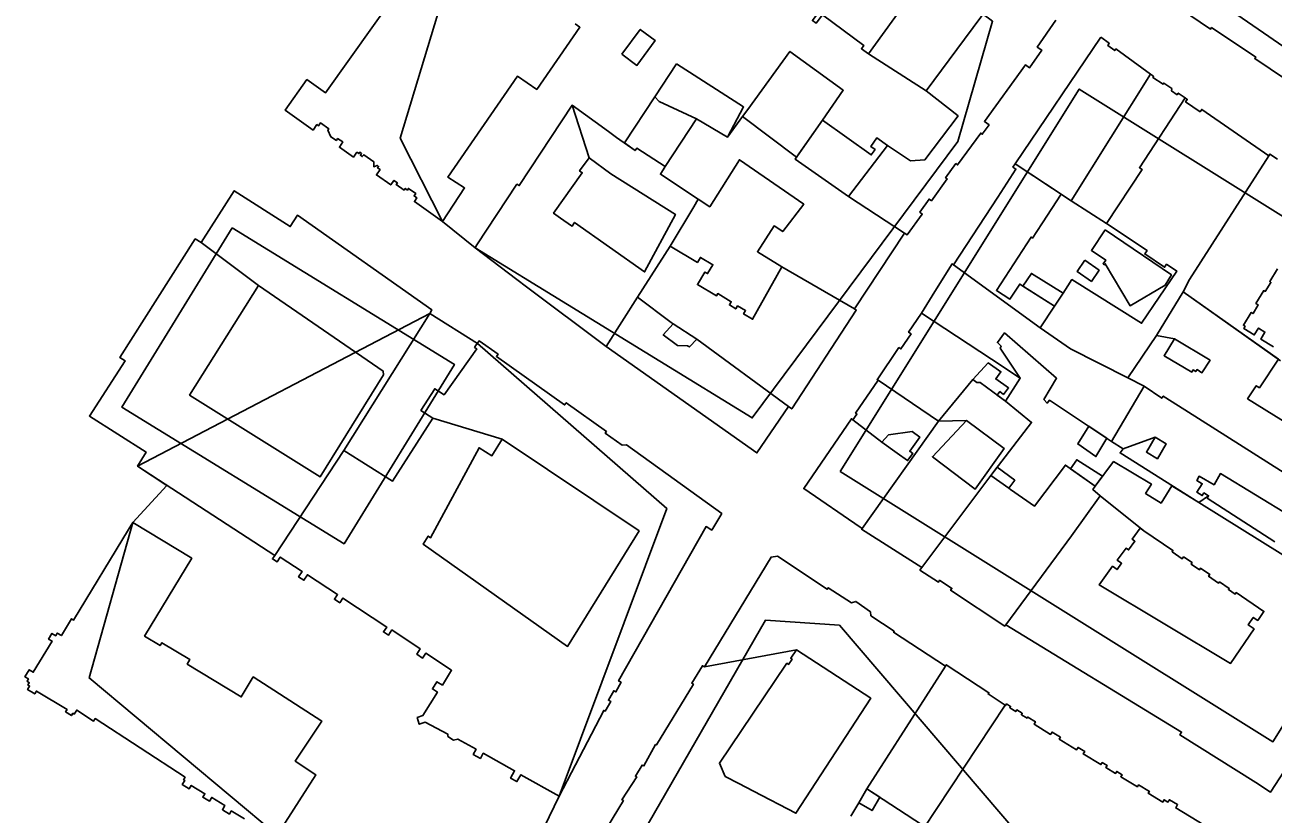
# Model space of a CAD drawing. Extents: x -293619 to -291580, y 30940 to 32770.
# Drawn here: x -291647.39 to -291642, y 30973.37 to 30976.78 of the extents above; entities that cross this region are included whole.
import ezdxf

# ---------------------------------------------------------------- set-up
doc = ezdxf.new("R2010")
doc.units = 0
doc.layers.add('RAMKA_I_OPISY', color=7, linetype='Continuous')

msp = doc.modelspace()

# ---------------------------------------------------------------- linework, layer by layer
at = {"layer": 'RAMKA_I_OPISY'}
for points in [[(-291641.2522, 30978.4836), (-291640.1763, 30978.0335), (-291639.5798, 30977.5081), (-291640.5739, 30975.9318), (-291641.2129, 30976.1732), (-291642.4485, 30977.0252), (-291641.9372, 30977.7211)], [(-291645.3824, 30977.6199), (-291645.4243, 30977.4263), (-291645.768, 30976.2903), (-291645.5842, 30975.9308), (-291645.4446, 30975.8164), (-291644.2485, 30975.0832), (-291643.3609, 30976.2761), (-291643.2118, 30976.7945), (-291645.0366, 30978.1507), (-291645.2772, 30977.78)], [(-291641.6055, 30977.0093), (-291641.7273, 30977.1006), (-291641.8534, 30976.9503), (-291641.9064, 30976.9948), (-291641.9458, 30976.9479), (-291642.0606, 30977.0325), (-291641.8569, 30977.299), (-291641.9147, 30977.341), (-291641.9756, 30977.3851), (-291642.1682, 30977.5252), (-291642.5212, 30977.041), (-291642.5291, 30977.0469), (-291642.5902, 30976.949), (-291642.5426, 30976.9233), (-291642.535, 30976.9374), (-291642.3935, 30976.8608), (-291642.4011, 30976.8473), (-291642.271, 30976.7607), (-291642.2669, 30976.7667), (-291642.0762, 30976.6398), (-291642.0803, 30976.6336), (-291641.9475, 30976.5451), (-291641.9442, 30976.5495)], [(-291643.6168, 30977.3045), (-291643.6117, 30977.3009), (-291643.6006, 30977.3177), (-291643.3763, 30977.1676), (-291643.3809, 30977.1611), (-291643.7466, 30976.6542), (-291643.7774, 30976.6754), (-291643.7672, 30976.6903), (-291643.9457, 30976.8226), (-291643.9729, 30976.7859), (-291643.9887, 30976.7975)], [(-291643.7466, 30976.6542), (-291643.3809, 30977.1611), (-291643.1469, 30977.0007), (-291643.1401, 30977.0107), (-291643.1242, 30976.9996), (-291643.1296, 30976.9918), (-291643.4978, 30976.494)], [(-291644.811, 30976.6522), (-291644.7316, 30976.7592), (-291644.6668, 30976.7111), (-291644.7461, 30976.6041)], [(-291642.7447, 30976.7264), (-291642.7081, 30976.6996), (-291642.7148, 30976.6903), (-291642.6844, 30976.6679), (-291642.6792, 30976.6753), (-291642.5307, 30976.5657), (-291642.8732, 30976.0193), (-291643.1145, 30976.1797)], [(-291644.0575, 30976.2086), (-291643.9457, 30976.3682), (-291643.8557, 30976.497), (-291644.0859, 30976.6644), (-291644.2682, 30976.4131), (-291644.2901, 30976.3831)], [(-291644.5755, 30976.6103), (-291644.286, 30976.4246), (-291644.3547, 30976.2944), (-291644.4895, 30976.3736), (-291644.6504, 30976.4475), (-291644.6691, 30976.4686)], [(-291642.5307, 30976.5657), (-291642.5169, 30976.5568), (-291642.5199, 30976.5523), (-291642.4759, 30976.5228), (-291642.4728, 30976.5273), (-291642.4382, 30976.504), (-291642.4392, 30976.4938), (-291642.4157, 30976.4773), (-291642.4106, 30976.4848), (-291642.3811, 30976.464), (-291642.578, 30976.1624), (-291642.5669, 30976.1553), (-291642.7195, 30975.9213), (-291642.8732, 30976.0193)], [(-291643.8686, 30974.8525), (-291642.0023, 30973.6861), (-291640.9715, 30975.3353), (-291642.8378, 30976.5017)], [(-291644.6691, 30976.4686), (-291644.6504, 30976.4475), (-291644.4895, 30976.3736), (-291644.6235, 30976.1676), (-291644.7462, 30976.2474), (-291644.7543, 30976.2362), (-291644.8001, 30976.2703)], [(-291642.7195, 30975.9213), (-291642.5453, 30975.8047), (-291642.5548, 30975.7904), (-291642.4693, 30975.7333), (-291642.4609, 30975.746), (-291642.4171, 30975.7168), (-291642.5686, 30975.4912), (-291642.8691, 30975.6798), (-291642.8864, 30975.6533), (-291642.9075, 30975.6211), (-291642.944, 30975.5653), (-291643.0057, 30975.4712), (-291642.8759, 30975.3811), (-291642.6286, 30975.2562), (-291642.505, 30975.439), (-291642.3895, 30975.6265), (-291642.3613, 30975.6798), (-291642.0202, 30976.2138), (-291642.3094, 30976.4139), (-291642.3163, 30976.4041), (-291642.3787, 30976.4473), (-291642.3716, 30976.4575), (-291642.3717, 30976.4575), (-291642.3811, 30976.464), (-291642.578, 30976.1624), (-291642.5669, 30976.1553)], [(-291644.8785, 30975.3906), (-291645.222, 30975.6489), (-291645.264, 30975.6806), (-291645.4446, 30975.8164), (-291645.4362, 30975.8291), (-291645.2636, 30976.0913), (-291645.2541, 30976.0851), (-291645.0257, 30976.432), (-291644.9526, 30976.2058), (-291644.8587, 30976.1363), (-291644.5798, 30975.9612), (-291644.7129, 30975.7126), (-291645.0148, 30975.9262), (-291645.0261, 30975.9102), (-291645.029, 30975.9122), (-291645.0753, 30975.9449), (-291645.1054, 30975.9662), (-291644.9821, 30976.1405), (-291644.9932, 30976.1484), (-291644.9526, 30976.2058), (-291645.0257, 30976.432), (-291644.8685, 30976.3186), (-291644.8337, 30976.2935), (-291644.7543, 30976.2362), (-291644.7462, 30976.2474), (-291644.6235, 30976.1676), (-291644.645, 30976.1345), (-291644.4813, 30976.0266), (-291644.5008, 30975.9942), (-291644.6033, 30975.8242), (-291644.7435, 30975.6038)], [(-291643.5914, 30975.88), (-291643.8072, 30975.5532), (-291644.1208, 30975.7344), (-291644.2265, 30975.7999), (-291644.1545, 30975.9115), (-291644.1167, 30975.8872), (-291644.0265, 30976.0046), (-291644.3041, 30976.197), (-291644.4322, 30975.9942), (-291644.4813, 30976.0266), (-291644.645, 30976.1345), (-291644.6235, 30976.1676), (-291644.4895, 30976.3736), (-291644.3547, 30976.2944), (-291644.2901, 30976.3831), (-291644.0575, 30976.2086), (-291644.0637, 30976.1997), (-291643.8329, 30976.0379)], [(-291644.0636, 30976.1997), (-291643.8329, 30976.0379), (-291643.6644, 30976.2589), (-291643.7103, 30976.2916), (-291643.737, 30976.2543), (-291643.7183, 30976.2409), (-291643.7349, 30976.2176), (-291643.9457, 30976.3682)], [(-291643.0057, 30975.4712), (-291643.3804, 30975.7433), (-291643.1896, 30976.0356), (-291643.1107, 30976.1564), (-291643.1239, 30976.1651), (-291643.1145, 30976.1797), (-291642.9164, 30976.0479), (-291642.9969, 30975.9244), (-291643.0213, 30975.887), (-291643.0394, 30975.8592), (-291643.0454, 30975.8631), (-291643.1951, 30975.6334), (-291643.1371, 30975.5955), (-291643.0946, 30975.6607), (-291642.944, 30975.5653)], [(-291645.6399, 30975.5342), (-291646.0111, 30974.9421), (-291646.3086, 30974.4898), (-291646.9005, 30974.8742), (-291646.864, 30974.9353), (-291647.1086, 30975.0906), (-291646.9535, 30975.3286), (-291646.9776, 30975.3441), (-291646.6514, 30975.8553), (-291646.6265, 30975.8394), (-291646.3791, 30975.6548), (-291645.8414, 30975.2848), (-291645.8396, 30975.2693), (-291646.1127, 30974.8294), (-291646.6761, 30975.1815), (-291646.3791, 30975.6548), (-291646.6265, 30975.8394), (-291646.4837, 30976.0631), (-291646.2416, 30975.9086), (-291646.2107, 30975.9573), (-291645.6307, 30975.5491)], [(-291646.4922, 30975.9034), (-291646.968, 30975.1293), (-291646.0094, 30974.54), (-291645.5336, 30975.3141)], [(-291642.7263, 30975.8951), (-291642.785, 30975.8058), (-291642.7236, 30975.7642), (-291642.7349, 30975.7485), (-291642.7283, 30975.7437), (-291642.7253, 30975.748), (-291642.6186, 30975.5672), (-291642.4674, 30975.6554), (-291642.4401, 30975.7003)], [(-291643.8072, 30975.5532), (-291643.7999, 30975.5486), (-291644.0783, 30975.1222), (-291644.0923, 30975.1317), (-291644.4878, 30975.4231), (-291644.5896, 30975.4893), (-291644.5987, 30975.4953), (-291644.7435, 30975.6038), (-291644.6033, 30975.8242), (-291644.4852, 30975.7537), (-291644.4721, 30975.7755), (-291644.4185, 30975.7435), (-291644.4412, 30975.7054), (-291644.4527, 30975.7123), (-291644.4849, 30975.6584), (-291644.403, 30975.6095), (-291644.3973, 30975.6191), (-291644.3389, 30975.5842), (-291644.3472, 30975.5702), (-291644.3194, 30975.5536), (-291644.3118, 30975.5665), (-291644.2775, 30975.546), (-291644.286, 30975.5318), (-291644.2468, 30975.5084), (-291644.1208, 30975.7344)], [(-291643.0057, 30975.4712), (-291643.3804, 30975.7433), (-291643.386, 30975.7477), (-291643.4601, 30975.6282), (-291643.5178, 30975.5353), (-291643.2159, 30975.3365), (-291643.092, 30975.2548), (-291643.1795, 30975.3836), (-291643.1739, 30975.3922), (-291643.1907, 30975.4082), (-291643.1597, 30975.4496), (-291642.9353, 30975.254), (-291642.9904, 30975.1624), (-291642.9766, 30975.1464), (-291642.9657, 30975.1598), (-291642.6979, 30974.9813), (-291642.5583, 30975.2196), (-291642.6286, 30975.2562), (-291642.8759, 30975.3811)], [(-291642.8136, 30975.7634), (-291642.8461, 30975.7147), (-291642.7855, 30975.6722), (-291642.752, 30975.7198)], [(-291642.9075, 30975.6211), (-291642.944, 30975.5653), (-291643.0806, 30975.6519), (-291643.0441, 30975.7062)], [(-291644.0923, 30975.1317), (-291644.2284, 30974.9321), (-291644.8785, 30975.3906), (-291644.7435, 30975.6038), (-291644.5987, 30975.4953), (-291644.5896, 30975.4893), (-291644.6323, 30975.4412), (-291644.5714, 30975.3955), (-291644.5279, 30975.3937), (-291644.5186, 30975.3897), (-291644.4878, 30975.4231)], [(-291645.2775, 30973.0469), (-291645.0813, 30973.4516), (-291644.6177, 30974.6927), (-291645.4345, 30975.4047), (-291645.6399, 30975.5342), (-291646.9005, 30974.8742), (-291646.7739, 30974.7919), (-291646.9215, 30974.632), (-291647.11, 30973.9613), (-291646.2989, 30973.2836), (-291646.0422, 30973.1408)], [(-291643.4453, 30975.0687), (-291643.2962, 30975.2488), (-291643.231, 30975.32), (-291643.1758, 30975.2825), (-291643.1979, 30975.251), (-291643.1424, 30975.2122), (-291643.165, 30975.1844), (-291643.18, 30975.1966), (-291643.1921, 30975.1818), (-291643.1561, 30975.1553), (-291643.092, 30975.2548), (-291643.2159, 30975.3365), (-291643.5178, 30975.5353), (-291643.5738, 30975.4528), (-291643.563, 30975.4453), (-291643.6069, 30975.3808), (-291643.6154, 30975.3868), (-291643.7098, 30975.248), (-291643.7058, 30975.2453)], [(-291646.0111, 30974.9421), (-291645.801, 30974.81), (-291645.6264, 30975.0821), (-291645.3276, 30974.991), (-291645.3718, 30974.9198), (-291645.4268, 30974.9543), (-291645.6361, 30974.5658), (-291645.6462, 30974.5732), (-291645.6685, 30974.5388), (-291645.0449, 30974.0974), (-291644.7365, 30974.5955), (-291645.3276, 30974.991), (-291645.6264, 30975.0821), (-291645.6783, 30975.1155), (-291645.6184, 30975.2088), (-291645.5783, 30975.1831), (-291645.4374, 30975.3807), (-291645.4468, 30975.3874), (-291645.4422, 30975.3938), (-291645.4268, 30975.4155), (-291645.3454, 30975.3576), (-291645.352, 30975.3483), (-291645.0582, 30975.1389), (-291645.0513, 30975.1485), (-291644.8774, 30975.0243), (-291644.8825, 30975.0172), (-291644.8097, 30974.9653), (-291644.7911, 30974.9667), (-291644.3799, 30974.67), (-291644.4229, 30974.5993), (-291644.4478, 30974.6145), (-291644.8253, 30973.9485), (-291644.8146, 30973.9425), (-291644.8369, 30973.9012), (-291644.8457, 30973.9062), (-291644.8689, 30973.8653), (-291644.8592, 30973.8598), (-291644.8831, 30973.8176), (-291644.8893, 30973.8211), (-291645.0813, 30973.4516), (-291645.2469, 30973.5438), (-291645.2637, 30973.5138), (-291645.2915, 30973.5292), (-291645.2737, 30973.5611), (-291645.4089, 30973.6366), (-291645.4214, 30973.6141), (-291645.4522, 30973.6315), (-291645.44, 30973.6536), (-291645.519, 30973.6977), (-291645.5377, 30973.6929), (-291645.5626, 30973.7086), (-291645.5626, 30973.7191), (-291645.6592, 30973.7708), (-291645.6854, 30973.7616), (-291645.6935, 30973.7905), (-291645.6697, 30973.7997), (-291645.6067, 30973.9003), (-291645.6286, 30973.9141), (-291645.6091, 30973.945), (-291645.5856, 30973.9304), (-291645.5455, 30973.9945), (-291645.6564, 30974.0683), (-291645.6708, 30974.047), (-291645.6962, 30974.064), (-291645.6811, 30974.0867), (-291645.8033, 30974.1682), (-291645.8185, 30974.1452), (-291645.8396, 30974.1595), (-291645.8255, 30974.1806), (-291646.0146, 30974.3056), (-291646.0279, 30974.2856), (-291646.0509, 30974.3007), (-291646.0379, 30974.3207), (-291646.1674, 30974.4065), (-291646.1831, 30974.3827), (-291646.2056, 30974.3973), (-291646.1902, 30974.4203), (-291646.2846, 30974.4828), (-291646.2986, 30974.4617), (-291646.3184, 30974.4749), (-291646.3086, 30974.4898)], [(-291643.2193, 30974.8347), (-291643.5172, 30974.437), (-291643.7769, 30974.6026), (-291643.7745, 30974.6058), (-291643.4453, 30975.0687), (-291643.3237, 30975.0721), (-291643.1612, 30974.9507), (-291643.2873, 30974.7752), (-291643.471, 30974.9158), (-291643.3237, 30975.0721), (-291643.4453, 30975.0687), (-291643.2962, 30975.2488), (-291643.2798, 30975.2356), (-291643.2657, 30975.2362), (-291643.1561, 30975.1553), (-291643.0436, 30975.0635)], [(-291643.7745, 30974.6058), (-291643.7832, 30974.6118), (-291644.0266, 30974.7784), (-291643.8208, 30975.0795), (-291643.814, 30975.0749), (-291643.6888, 30974.978), (-291643.6232, 30974.9312), (-291643.5782, 30974.8992), (-291643.5562, 30974.93), (-291643.5689, 30974.9391), (-291643.5255, 30975.0001), (-291643.5592, 30975.0241), (-291643.6602, 30975.0104), (-291643.6888, 30974.978), (-291643.814, 30975.0749), (-291643.797, 30975.0998), (-291643.8026, 30975.1039), (-291643.7058, 30975.2453), (-291643.4453, 30975.0687)], [(-291642.7968, 30975.0473), (-291642.7186, 30974.995), (-291642.7656, 30974.916), (-291642.844, 30974.9706)], [(-291643.1548, 30974.1906), (-291643.1588, 30974.1852), (-291643.3925, 30974.3394), (-291643.3869, 30974.3476), (-291643.44, 30974.3826), (-291643.4456, 30974.3743), (-291643.5251, 30974.4268), (-291643.5172, 30974.437), (-291643.2193, 30974.8347), (-291643.1413, 30974.7796), (-291643.1337, 30974.7742), (-291643.0314, 30974.7019), (-291642.8977, 30974.8792), (-291642.7688, 30974.7889), (-291642.7796, 30974.7746), (-291642.7476, 30974.747), (-291642.871, 30974.575)], [(-291642.7369, 30974.8315), (-291642.7688, 30974.7889), (-291642.8758, 30974.864), (-291642.8481, 30974.9027)], [(-291643.1413, 30974.7796), (-291643.2193, 30974.8347), (-291643.1914, 30974.871), (-291643.1156, 30974.8142)], [(-291644.9058, 30972.3235), (-291644.5198, 30972.1337), (-291643.4674, 30972.2146), (-291642.9135, 30973.0667), (-291643.8721, 30974.1886), (-291644.1916, 30974.2099), (-291645.1005, 30972.6335)], [(-291643.4147, 30974.0126), (-291643.4112, 30974.018), (-291643.2273, 30973.8976), (-291643.231, 30973.892), (-291643.1577, 30973.8438), (-291643.5105, 30973.3085), (-291643.5209, 30973.3152), (-291643.5134, 30973.3266), (-291643.7537, 30973.4824)], [(-291643.6982, 30973.4464), (-291643.7537, 30973.4824), (-291643.7888, 30973.4221), (-291643.7318, 30973.3888)]]:
    msp.add_lwpolyline(points, close=True, dxfattribs=at)
for points in [[(-291642.9392, 30976.7991), (-291643.019, 30976.6831), (-291642.9998, 30976.6698), (-291643.052, 30976.5938), (-291643.0698, 30976.606), (-291643.247, 30976.3623), (-291643.2264, 30976.3474), (-291643.2559, 30976.3068), (-291643.2627, 30976.3117), (-291643.3625, 30976.1745), (-291643.37, 30976.1802), (-291643.4143, 30976.1193), (-291643.4071, 30976.1139), (-291643.4756, 30976.0198), (-291643.4853, 30976.0271), (-291643.5261, 30975.971), (-291643.5151, 30975.9627), (-291643.5805, 30975.8729), (-291643.5914, 30975.88), (-291643.8329, 30976.0379), (-291643.6644, 30976.2589), (-291643.5661, 30976.1921), (-291643.5038, 30976.1965), (-291643.3603, 30976.3861), (-291643.4978, 30976.494), (-291643.1296, 30976.9918)], [(-291645.7796, 30976.9234), (-291646.0894, 30976.4858), (-291646.17, 30976.5429), (-291646.2637, 30976.4104), (-291646.1431, 30976.3249), (-291646.1264, 30976.3486), (-291646.1197, 30976.3438), (-291646.1114, 30976.3555), (-291646.076, 30976.3304), (-291646.0801, 30976.3245), (-291646.0671, 30976.2952), (-291646.0428, 30976.2799), (-291646.0378, 30976.2879), (-291646.0153, 30976.2737), (-291646.0295, 30976.2511), (-291645.9689, 30976.2084), (-291645.9538, 30976.2294), (-291645.9457, 30976.2236), (-291645.9418, 30976.2291), (-291645.9338, 30976.2234), (-291645.9389, 30976.2162), (-291645.9308, 30976.2104), (-291645.9249, 30976.2187), (-291645.8818, 30976.1883), (-291645.8816, 30976.1669), (-291645.8663, 30976.172), (-291645.8656, 30976.1715), (-291645.8656, 30976.1715), (-291645.8604, 30976.168), (-291645.8649, 30976.1613), (-291645.8545, 30976.1542), (-291645.8699, 30976.1315), (-291645.8082, 30976.0882), (-291645.7943, 30976.1079), (-291645.7791, 30976.0972), (-291645.7843, 30976.0898), (-291645.7506, 30976.0661), (-291645.7459, 30976.0729), (-291645.7366, 30976.0663), (-291645.7318, 30976.0732), (-291645.7001, 30976.051), (-291645.7075, 30976.0405), (-291645.6953, 30976.032), (-291645.7062, 30976.0163), (-291645.5842, 30975.9308), (-291645.4895, 30976.075), (-291645.5626, 30976.1218), (-291645.2607, 30976.5576), (-291645.1782, 30976.5002), (-291644.9921, 30976.7686), (-291645.0126, 30976.7829)], [(-291641.9691, 30975.3297), (-291642.3895, 30975.6265), (-291642.3613, 30975.6798), (-291642.0202, 30976.2138), (-291642.0151, 30976.2216), (-291641.9829, 30976.2)], [(-291641.9819, 30975.7256), (-291642.0158, 30975.6709), (-291642.0109, 30975.6678), (-291642.0353, 30975.6285), (-291642.0413, 30975.6322), (-291642.0757, 30975.5767), (-291642.0652, 30975.5702), (-291642.088, 30975.5332), (-291642.0956, 30975.5379), (-291642.1296, 30975.483), (-291642.1222, 30975.4784), (-291642.1278, 30975.4693), (-291642.0823, 30975.4411), (-291642.0642, 30975.4704), (-291642.0363, 30975.4531), (-291642.0549, 30975.423), (-291642.0001, 30975.3891)], [(-291641.3637, 30974.4728), (-291642.3825, 30975.1179), (-291642.475, 30975.1769), (-291642.4815, 30975.1682), (-291642.5583, 30975.2196), (-291642.6286, 30975.2562), (-291642.505, 30975.439), (-291642.4261, 30975.424), (-291642.2735, 30975.3315), (-291642.3087, 30975.2776), (-291642.3296, 30975.2913), (-291642.3351, 30975.2829), (-291642.3464, 30975.2904), (-291642.3524, 30975.2811), (-291642.4713, 30975.351), (-291642.4261, 30975.424), (-291642.505, 30975.439), (-291642.3895, 30975.6265), (-291641.978, 30975.336), (-291642.0604, 30975.2129), (-291642.0741, 30975.222), (-291642.1114, 30975.1657), (-291641.7715, 30974.9534)], [(-291641.9262, 30974.6592), (-291642.2288, 30974.8431), (-291642.2558, 30974.795), (-291642.3206, 30974.8314), (-291642.3305, 30974.8136), (-291642.3068, 30974.7987), (-291642.3298, 30974.7623), (-291642.3073, 30974.748), (-291642.2999, 30974.7594), (-291642.2797, 30974.7469), (-291642.3221, 30974.7181), (-291642.6613, 30974.9321), (-291642.6486, 30974.9491), (-291642.5098, 30974.9994), (-291642.462, 30974.9708), (-291642.5001, 30974.907), (-291642.5479, 30974.9356), (-291642.5098, 30974.9994), (-291642.6486, 30974.9491), (-291642.6979, 30974.9813), (-291642.5583, 30975.2196), (-291642.4815, 30975.1682), (-291642.475, 30975.1769), (-291642.3825, 30975.1179), (-291641.3637, 30974.4728)], [(-291641.8222, 30973.76), (-291642.0127, 30973.4681), (-291642.0762, 30973.5095), (-291642.4033, 30973.7156), (-291642.396, 30973.7275), (-291643.1548, 30974.1906), (-291642.871, 30974.575), (-291642.7476, 30974.747), (-291642.5586, 30974.5965), (-291642.4335, 30974.5115), (-291642.4374, 30974.5058), (-291642.3931, 30974.4757), (-291642.3877, 30974.4837), (-291642.351, 30974.4588), (-291642.3553, 30974.4526), (-291642.3188, 30974.4279), (-291642.314, 30974.4349), (-291642.2743, 30974.4079), (-291642.2797, 30974.4), (-291642.2362, 30974.3703), (-291642.2325, 30974.3757), (-291642.191, 30974.3475), (-291642.1941, 30974.3429), (-291642.1647, 30974.3229), (-291642.1604, 30974.3293), (-291642.0412, 30974.2483), (-291642.0678, 30974.2092), (-291642.0868, 30974.2222), (-291642.1088, 30974.1897), (-291642.0835, 30974.1725), (-291642.1845, 30974.0239), (-291642.7517, 30974.3623), (-291642.694, 30974.4428), (-291642.6747, 30974.4289), (-291642.6553, 30974.4559), (-291642.6734, 30974.4688), (-291642.6358, 30974.5211), (-291642.6248, 30974.5132), (-291642.5974, 30974.5513), (-291642.6092, 30974.5598), (-291642.5746, 30974.608), (-291642.5586, 30974.5965), (-291642.7476, 30974.747), (-291642.7796, 30974.7746), (-291642.7688, 30974.7889), (-291642.6894, 30974.8947), (-291642.5261, 30974.7974), (-291642.5512, 30974.7574), (-291642.4847, 30974.7153), (-291642.4384, 30974.7901), (-291642.3221, 30974.7181), (-291641.5211, 30974.2187)], [(-291641.5211, 30974.2187), (-291642.3221, 30974.7181), (-291642.2797, 30974.7469), (-291642.2864, 30974.7373), (-291641.9939, 30974.5485)], [(-291646.4393, 30973.3528), (-291646.4961, 30973.3877), (-291646.5045, 30973.3742), (-291646.5343, 30973.3926), (-291646.5234, 30973.4105), (-291646.5808, 30973.4456), (-291646.5908, 30973.4291), (-291646.6192, 30973.4467), (-291646.6103, 30973.4613), (-291646.6687, 30973.4973), (-291646.6774, 30973.4835), (-291646.7077, 30973.5022), (-291646.6971, 30973.5192), (-291646.702, 30973.5222), (-291646.6955, 30973.5327), (-291647.0831, 30973.7857), (-291647.0902, 30973.7748), (-291647.1627, 30973.8222), (-291647.1737, 30973.8054), (-291647.1792, 30973.8092), (-291647.1858, 30973.7989), (-291647.2111, 30973.8154), (-291647.2049, 30973.8249), (-291647.3369, 30973.9047), (-291647.3444, 30973.8925), (-291647.3753, 30973.9112), (-291647.3661, 30973.9263), (-291647.3734, 30973.9309), (-291647.3677, 30973.9407), (-291647.3774, 30973.9466), (-291647.3712, 30973.9572), (-291647.3864, 30973.9664), (-291647.3682, 30973.9964), (-291647.3509, 30973.9858), (-291647.2695, 30974.1203), (-291647.2844, 30974.1292), (-291647.27, 30974.153), (-291647.2538, 30974.143), (-291647.2468, 30974.1549), (-291647.2292, 30974.1441), (-291647.1854, 30974.2163), (-291647.1764, 30974.2109), (-291646.9398, 30974.6018), (-291646.9215, 30974.632), (-291646.667, 30974.4779), (-291646.8705, 30974.1416), (-291646.8032, 30974.1009), (-291646.7957, 30974.1133), (-291646.6746, 30974.0401), (-291646.6863, 30974.0207), (-291646.4535, 30973.8797), (-291646.4013, 30973.9659), (-291646.1057, 30973.7751), (-291646.2203, 30973.6022), (-291646.1309, 30973.543), (-291646.2989, 30973.2836)], [(-291643.8226, 30973.3642), (-291643.7888, 30973.4221), (-291643.7537, 30973.4824), (-291643.4147, 30974.0126), (-291643.6384, 30974.1584), (-291643.6355, 30974.163), (-291643.7369, 30974.2293), (-291643.7388, 30974.2463), (-291643.8015, 30974.2915), (-291643.8205, 30974.285), (-291643.9206, 30974.3505), (-291643.9249, 30974.344), (-291644.1397, 30974.4868), (-291644.167, 30974.4824), (-291644.4548, 30974.0088), (-291644.0582, 30974.0818), (-291643.737, 30973.8737), (-291644.0603, 30973.3775), (-291644.2424, 30973.4724), (-291644.3064, 30973.5057), (-291644.3655, 30973.5365), (-291644.39, 30973.5942), (-291644.1019, 30974.02), (-291644.0987, 30974.0247), (-291644.0915, 30974.0198), (-291644.0765, 30974.0417), (-291644.0827, 30974.046), (-291644.0582, 30974.0818), (-291644.4548, 30974.0088), (-291644.4635, 30974.014), (-291644.5095, 30973.9382), (-291644.5024, 30973.9339), (-291644.6612, 30973.6726), (-291644.6653, 30973.6737), (-291644.7159, 30973.582), (-291644.7235, 30973.5855), (-291644.7524, 30973.5373), (-291644.7467, 30973.5343), (-291644.8106, 30973.4359), (-291644.8041, 30973.4318), (-291644.942, 30973.2049)], [(-291643.5105, 30973.3085), (-291643.1577, 30973.8438), (-291643.1553, 30973.8422), (-291643.151, 30973.8492), (-291643.1337, 30973.8384), (-291643.1375, 30973.8324), (-291643.1117, 30973.8162), (-291643.1071, 30973.8235), (-291643.0833, 30973.8086), (-291643.0869, 30973.8027), (-291643.0629, 30973.7877), (-291643.0598, 30973.7927), (-291643.0268, 30973.7719), (-291643.0327, 30973.7625), (-291642.9613, 30973.7178), (-291642.955, 30973.7278), (-291642.9191, 30973.7053), (-291642.9241, 30973.6974), (-291642.8496, 30973.6508), (-291642.8427, 30973.6617), (-291642.8136, 30973.6435), (-291642.8201, 30973.6331), (-291642.744, 30973.5872), (-291642.7384, 30973.5964), (-291642.7178, 30973.5839), (-291642.7232, 30973.5749), (-291642.6812, 30973.5495), (-291642.6762, 30973.5577), (-291642.653, 30973.5437), (-291642.6583, 30973.5349), (-291642.5868, 30973.4917), (-291642.5818, 30973.4999), (-291642.5352, 30973.4717), (-291642.5401, 30973.4636), (-291642.4777, 30973.426), (-291642.4719, 30973.4357), (-291642.4553, 30973.4256), (-291642.449, 30973.4359), (-291642.4133, 30973.4145), (-291642.4215, 30973.4007), (-291642.2371, 30973.2893)]]:
    msp.add_lwpolyline(points, dxfattribs=at)

doc.saveas('drawing.dxf')
